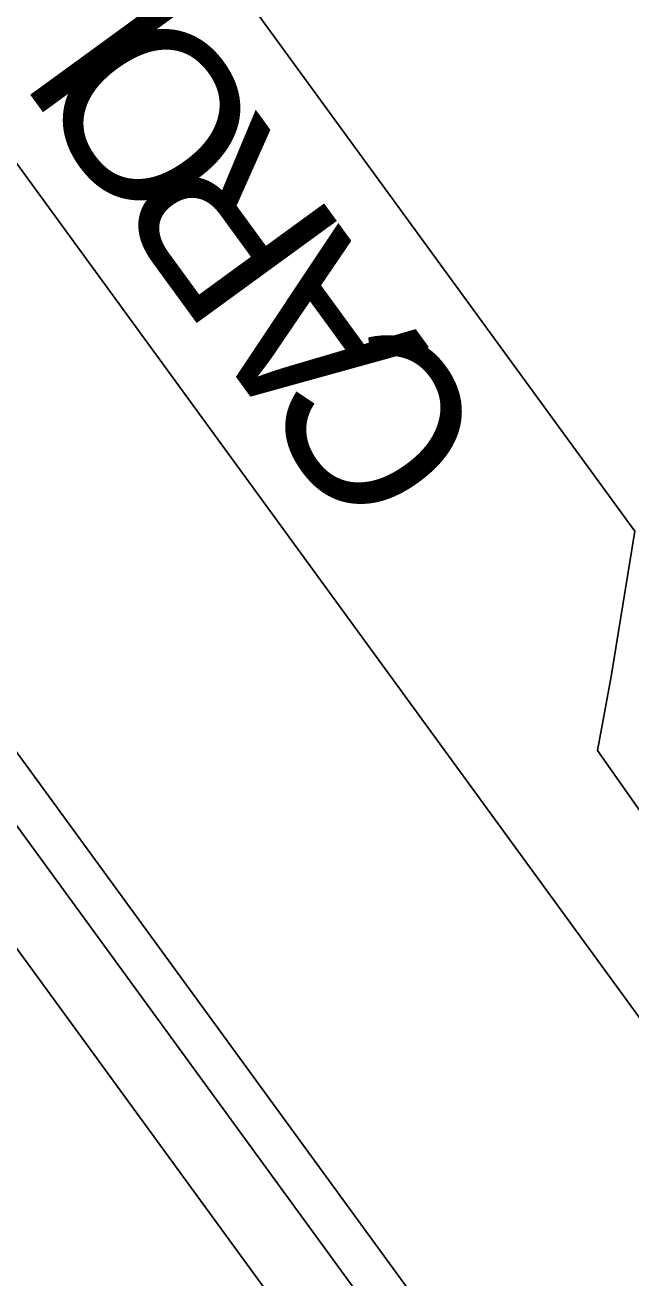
# Model space of a CAD drawing. Extents: x 1581789 to 1622364, y 1043167 to 1103486.
# Drawn here: x 1608812.73 to 1608816.23, y 1092777.12 to 1092784.35 of the extents above; entities that cross this region are included whole.
import ezdxf

# ---------------------------------------------------------------- set-up
doc = ezdxf.new("R2010")
doc.units = 0
doc.layers.add('RD_PD_ALT1_TX', color=7, linetype='Continuous')

msp = doc.modelspace()

# ---------------------------------------------------------------- linework, layer by layer
at = {"layer": 'RD_PD_ALT1_TX'}
for p, q in [((1608810.6737, 1092786.3113), (1608821.5642, 1092771.3694)), ((1608810.6794, 1092786.3036), (1608821.5699, 1092771.3616))]:
    msp.add_line(p, q, dxfattribs=at)
for points in [[(1608822.8911, 1092772.3245), (1608818.8672, 1092777.8393), (1608818.8376, 1092777.8004), (1608818.9304, 1092777.582), (1608818.864, 1092777.4633), (1608818.8903, 1092777.3587), (1608818.88, 1092777.2017), (1608818.6962, 1092776.99), (1608818.0899, 1092777.0218), (1608817.5017, 1092777.4213), (1608817.394, 1092777.4279), (1608816.4637, 1092778.8075), (1608816.6164, 1092779.3376), (1608816.0351, 1092780.1657), (1608816.1123, 1092780.5928), (1608816.2497, 1092781.4305), (1608811.9976, 1092787.2644)], [(1608818.6314, 1092771.9977), (1608810.3853, 1092783.3114)], [(1608810.1833, 1092783.1642), (1608818.4294, 1092771.8504)], [(1608818.0927, 1092771.605), (1608809.8466, 1092782.9188)]]:
    msp.add_lwpolyline(points, dxfattribs=at)

# ---------------------------------------------------------------- texts
for s, height, p in [('L', 1, (1608813.7104, 1092784.3474)), ('O', 1, (1608814.175, 1092783.7099)), ('R', 1, (1608814.5965, 1092783.1316)), ('A', 1, (1608815.0642, 1092782.4899)), ('C', 1, (1608815.453, 1092781.9565)), ('E', 4, (1608814.0258, 1092774.9212))]:
    msp.add_text(s, height=height, rotation=126.08661, dxfattribs=at).set_placement(p)

doc.saveas('drawing.dxf')
